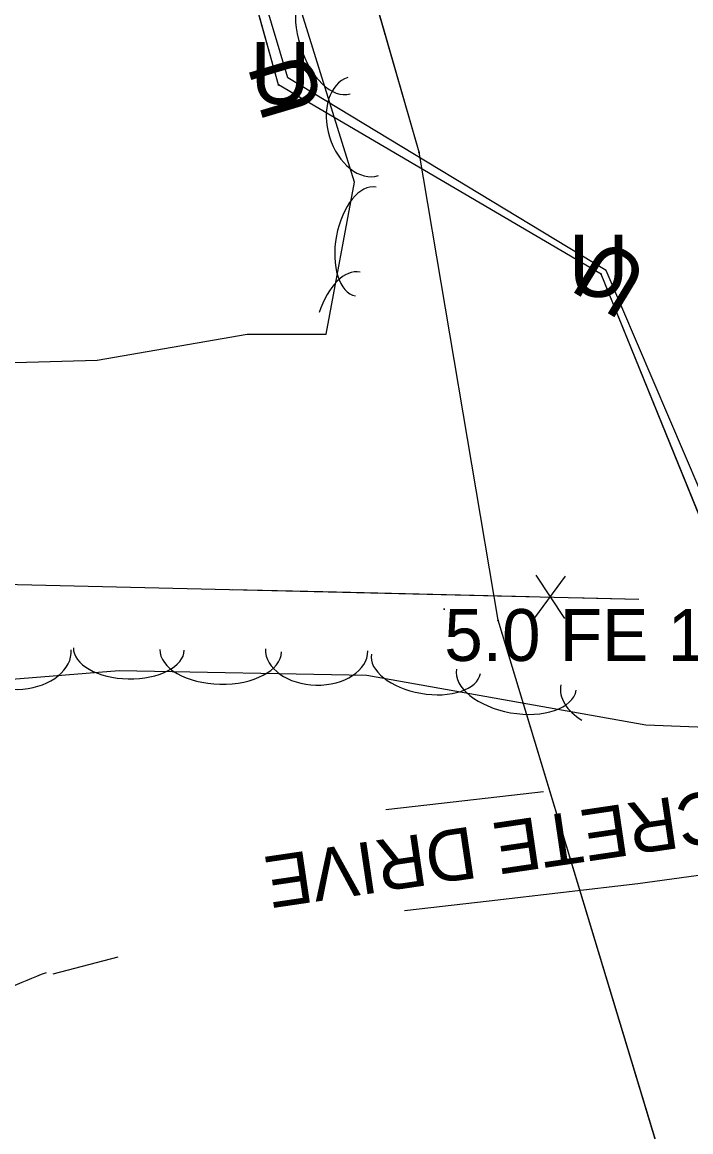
# Model space of a CAD drawing. Extents: x 954793 to 988390, y 1867850 to 1924428.
# Drawn here: x 960799 to 960863.5, y 1908205.7 to 1908312.7 of the extents above; entities that cross this region are included whole.
import ezdxf

# ---------------------------------------------------------------- set-up
doc = ezdxf.new("R2010")
doc.units = 0
for name, color, linetype in [('Default', 7, 'Continuous'), ('S_DRIVEWAY', 7, 'Continuous'), ('S_DRIVEWAY_ANNOT', 7, 'Continuous'), ('S_FENCE', 7, 'Continuous'), ('S_FIBER_OPTIC_CABLE', 7, 'Continuous'), ('S_MSC_PT_SYM', 7, 'Continuous'), ('S_SURVEY_TEXT_ANNOT', 7, 'Continuous'), ('S_TREE', 7, 'Continuous'), ('S_UNDERGROUND_CABLE', 7, 'Continuous'), ('S_UTL_PT_SYM', 7, 'Continuous'), ('S_WATER_UTILITIES', 7, 'Continuous')]:
    doc.layers.add(name, color=color, linetype=linetype)

msp = doc.modelspace()

# ---------------------------------------------------------------- linework, layer by layer
at = {"layer": 'S_DRIVEWAY'}
for points in [[(960849.31, 1908238.5), (960839.48, 1908237.37), (960834.09, 1908236.76)], [(960835.9, 1908227.05), (960844.09, 1908228), (960858.41, 1908229.67), (960870.84, 1908231.37), (960883.26, 1908233.06), (960886.86, 1908232.86), (960891.51, 1908232.83), (960897.8, 1908231.49)], [(960801.99, 1908220.94), (960808.27, 1908222.59)]]:
    msp.add_lwpolyline(points, dxfattribs=at)
msp.add_ellipse((960823.06, 1908163.47), major_axis=(-13.39, 60.08), ratio=0.997745, start_param=0.142149, end_param=0.27303, dxfattribs=at)
at = {"layer": 'S_FENCE'}
for p, q in [((960848.57, 1908259.38), (960851.33, 1908255.21)), ((960848.47, 1908255.28), (960851.43, 1908259.31))]:
    msp.add_line(p, q, dxfattribs=at)
for points in [[(960696.36, 1908260.91), (960858.53, 1908257.09)], [(960819.27, 1908258.02), (960828.01, 1908257.81)], [(960828.01, 1908257.81), (960847.95, 1908257.34)], [(960851.94, 1908257.25), (960858.53, 1908257.09)]]:
    msp.add_lwpolyline(points, dxfattribs=at)
at = {"layer": 'S_FIBER_OPTIC_CABLE'}
for p, q in [((960823.74, 1908306.68), (960802.22, 1908384.11)), ((960854.87, 1908288.42), (960823.74, 1908306.68)), ((960869.82, 1908251.7), (960854.87, 1908288.42))]:
    msp.add_line(p, q, dxfattribs=at)
msp.add_lwpolyline([(961081.83, 1907606.88), (961053.28, 1907681.02), (961044.49, 1907703.08), (961020.93, 1907758.22), (961005.92, 1907782.73), (960987.1, 1907843.87), (960969.61, 1907900.06), (960943.98, 1907978.41), (960937.29, 1908004.83), (960935.36, 1908054.81), (960930.43, 1908064.73), (960909.05, 1908124.58), (960891.98, 1908180.4), (960869.82, 1908251.7), (960854.87, 1908288.42), (960823.74, 1908306.68), (960802.22, 1908384.11)], dxfattribs=at)
msp.add_lwpolyline([(961081.83, 1907606.88), (961053.28, 1907681.02), (961044.49, 1907703.08), (961020.93, 1907758.22), (961005.92, 1907782.73), (960987.1, 1907843.87), (960969.61, 1907900.06), (960943.98, 1907978.41), (960937.29, 1908004.83), (960935.36, 1908054.81), (960930.43, 1908064.73), (960909.05, 1908124.58), (960891.98, 1908180.4), (960869.82, 1908251.7), (960854.87, 1908288.42), (960823.74, 1908306.68), (960802.22, 1908384.11)], dxfattribs=at)
at = {"layer": 'S_MSC_PT_SYM'}
msp.add_lwpolyline([(960839.74, 1908256.12), (960839.74, 1908256.17), (960839.74, 1908256.12), (960839.69, 1908256.12), (960839.74, 1908256.12), (960839.74, 1908256.07), (960839.74, 1908256.12), (960839.79, 1908256.12)], close=True, dxfattribs=at)
msp.add_lwpolyline([(960839.74, 1908256.12), (960839.74, 1908256.17), (960839.74, 1908256.12), (960839.69, 1908256.12), (960839.74, 1908256.12), (960839.74, 1908256.07), (960839.74, 1908256.12), (960839.79, 1908256.12)], close=True, dxfattribs=at)
msp.add_lwpolyline([(960839.74, 1908256.12), (960839.74, 1908256.17), (960839.74, 1908256.12), (960839.69, 1908256.12), (960839.74, 1908256.12), (960839.74, 1908256.07), (960839.74, 1908256.12), (960839.79, 1908256.12)], dxfattribs=at)
at = {"layer": 'S_TREE'}
for points in [[(960838.71, 1908433.29), (960882.22, 1908277.62), (960885.51, 1908258.41), (960883.18, 1908249.31), (960875.81, 1908244.29), (960859.21, 1908244.94), (960832.28, 1908249.71), (960808.35, 1908250.18), (960791.6, 1908248.82), (960787.28, 1908243.35), (960784.76, 1908240.67), (960769.45, 1908241.09), (960767.4, 1908246.66), (960765.37, 1908249.96), (960758.28, 1908252.45), (960754.58, 1908250.99), (960749.55, 1908245.77), (960746.48, 1908238.65), (960738.27, 1908237.81), (960721.64, 1908238.59), (960709.83, 1908240.37), (960698.17, 1908241.29), (960690.71, 1908240.89)], [(960674.69, 1908305.71), (960688.87, 1908309.38), (960698.79, 1908308.61), (960701.79, 1908305), (960697.98, 1908299.81), (960691.79, 1908293.85), (960680.92, 1908287.52), (960682.58, 1908278.83), (960694.47, 1908278.07), (960711.02, 1908281.74), (960728.92, 1908279.69), (960748.3, 1908282.25), (960761.15, 1908281.76), (960780.05, 1908279.76), (960781.24, 1908279.42), (960806.25, 1908280.12), (960820.71, 1908282.65), (960828.33, 1908282.63), (960831.08, 1908297.28), (960824.97, 1908316.96)]]:
    msp.add_lwpolyline(points, dxfattribs=at)
for centre, major_axis, ratio, end_param in [((960828.91, 1908311.42), (1.74, -5.6), 0.55008, 6.283185), ((960831.91, 1908302.66), (1.47, -4.73), 0.685311, 6.283185), ((960832.17, 1908291.57), (-0.99, -5.25), 0.540699, 6.283185), ((960830.53, 1908282.85), (-1.08, -5.77), 0.55008, 4.486921), ((960798.79, 1908251.79), (4.94, 0.4), 0.685311, 6.283185), ((960809.3, 1908252.28), (5.35, -0.11), 0.540699, 6.283185), ((960818.16, 1908252.11), (5.87, -0.12), 0.55008, 6.283185), ((960827.43, 1908252.18), (4.95, -0.1), 0.685311, 6.283185), ((960837.97, 1908250.85), (5.26, -0.93), 0.540699, 6.283185), ((960846.7, 1908249.31), (5.78, -1.02), 0.55008, 6.283185), ((960855.86, 1908247.95), (4.88, -0.86), 0.685311, 4.218655)]:
    msp.add_ellipse(centre, major_axis=major_axis, ratio=ratio, start_param=3.141593, end_param=end_param, dxfattribs=at)
at = {"layer": 'S_UNDERGROUND_CABLE'}
for p, q in [((960824.66, 1908307.36), (960801.48, 1908384.93)), ((960855.38, 1908288.78), (960824.66, 1908307.36)), ((960870.95, 1908252.27), (960855.38, 1908288.78))]:
    msp.add_line(p, q, dxfattribs=at)
msp.add_lwpolyline([(960924.47, 1908058.47), (960931.11, 1908064.94), (960909.84, 1908124.82), (960893, 1908180.71), (960870.95, 1908252.27), (960855.38, 1908288.78), (960824.66, 1908307.36), (960801.48, 1908384.93), (960790.3, 1908429.37), (960771.93, 1908510.1), (960754.11, 1908582.75), (960734.09, 1908667.42), (960716.61, 1908744.97), (960698.42, 1908828.21), (960681.52, 1908913.94), (960663.18, 1908993.44), (960645.91, 1909068.19), (960624.8, 1909158.96), (960612.33, 1909198.29), (960609.74, 1909220.21), (960585.48, 1909279.43), (960521.44, 1909367.02), (960488.5, 1909420.49)], dxfattribs=at)
msp.add_lwpolyline([(960924.47, 1908058.47), (960931.11, 1908064.94), (960909.84, 1908124.82), (960893, 1908180.71), (960870.95, 1908252.27), (960855.38, 1908288.78), (960824.66, 1908307.36), (960801.48, 1908384.93), (960790.3, 1908429.37), (960771.93, 1908510.1), (960754.11, 1908582.75), (960734.09, 1908667.42), (960716.61, 1908744.97), (960698.42, 1908828.21), (960681.52, 1908913.94), (960663.18, 1908993.44), (960645.91, 1909068.19), (960624.8, 1909158.96), (960612.33, 1909198.29), (960609.74, 1909220.21), (960585.48, 1909279.43), (960521.44, 1909367.02), (960488.5, 1909420.49)], dxfattribs=at)
at = {"layer": 'S_UTL_PT_SYM'}
for points in [[(960823.74, 1908306.68), (960823.69, 1908306.67), (960823.74, 1908306.68), (960823.76, 1908306.63), (960823.74, 1908306.68), (960823.79, 1908306.69), (960823.74, 1908306.68), (960823.73, 1908306.73)], [(960823.74, 1908306.68), (960823.69, 1908306.67), (960823.74, 1908306.68), (960823.76, 1908306.63), (960823.74, 1908306.68), (960823.79, 1908306.69), (960823.74, 1908306.68), (960823.73, 1908306.73)], [(960837.31, 1908300.18), (960837.26, 1908300.17), (960837.31, 1908300.18), (960837.32, 1908300.13), (960837.31, 1908300.18), (960837.36, 1908300.19), (960837.31, 1908300.18), (960837.3, 1908300.23)], [(960837.31, 1908300.18), (960837.26, 1908300.17), (960837.31, 1908300.18), (960837.32, 1908300.13), (960837.31, 1908300.18), (960837.36, 1908300.19), (960837.31, 1908300.18), (960837.3, 1908300.23)], [(960854.87, 1908288.42), (960854.85, 1908288.38), (960854.87, 1908288.42), (960854.92, 1908288.4), (960854.87, 1908288.42), (960854.9, 1908288.47), (960854.87, 1908288.42), (960854.83, 1908288.45)], [(960854.87, 1908288.42), (960854.85, 1908288.38), (960854.87, 1908288.42), (960854.92, 1908288.4), (960854.87, 1908288.42), (960854.9, 1908288.47), (960854.87, 1908288.42), (960854.83, 1908288.45)], [(960844.94, 1908255.04), (960844.89, 1908255.03), (960844.94, 1908255.04), (960844.95, 1908254.99), (960844.94, 1908255.04), (960844.99, 1908255.05), (960844.94, 1908255.04), (960844.93, 1908255.09)], [(960844.94, 1908255.04), (960844.89, 1908255.03), (960844.94, 1908255.04), (960844.95, 1908254.99), (960844.94, 1908255.04), (960844.99, 1908255.05), (960844.94, 1908255.04), (960844.93, 1908255.09)]]:
    msp.add_lwpolyline(points, close=True, dxfattribs=at)
for points in [[(960823.74, 1908306.68), (960823.74, 1908306.73), (960823.74, 1908306.68), (960823.69, 1908306.68), (960823.74, 1908306.68), (960823.74, 1908306.63), (960823.74, 1908306.68), (960823.79, 1908306.68)], [(960837.31, 1908300.18), (960837.31, 1908300.23), (960837.31, 1908300.18), (960837.26, 1908300.18), (960837.31, 1908300.18), (960837.31, 1908300.13), (960837.31, 1908300.18), (960837.36, 1908300.18)], [(960854.87, 1908288.42), (960854.87, 1908288.47), (960854.87, 1908288.42), (960854.82, 1908288.42), (960854.87, 1908288.42), (960854.87, 1908288.37), (960854.87, 1908288.42), (960854.92, 1908288.42)], [(960844.94, 1908255.04), (960844.94, 1908255.09), (960844.94, 1908255.04), (960844.89, 1908255.04), (960844.94, 1908255.04), (960844.94, 1908254.99), (960844.94, 1908255.04), (960844.99, 1908255.04)]]:
    msp.add_lwpolyline(points, dxfattribs=at)
at = {"layer": 'S_WATER_UTILITIES'}
for p, q in [((960837.31, 1908300.18), (960815.42, 1908376.37)), ((960844.94, 1908255.04), (960837.31, 1908300.18)), ((960869.95, 1908172.56), (960844.94, 1908255.04))]:
    msp.add_line(p, q, dxfattribs=at)
msp.add_lwpolyline([(961070.69, 1907621.77), (961035.76, 1907704.59), (961015, 1907750.07), (960988.42, 1907800.32), (960977.57, 1907846.61), (960962.68, 1907899.6), (960937.63, 1907967.76), (960911.02, 1908049.23), (960908.05, 1908056.86), (960889.61, 1908114.75), (960869.95, 1908172.56), (960844.94, 1908255.04), (960837.31, 1908300.18), (960815.42, 1908376.37)], dxfattribs=at)
msp.add_lwpolyline([(961070.69, 1907621.77), (961035.76, 1907704.59), (961015, 1907750.07), (960988.42, 1907800.32), (960977.57, 1907846.61), (960962.68, 1907899.6), (960937.63, 1907967.76), (960911.02, 1908049.23), (960908.05, 1908056.86), (960889.61, 1908114.75), (960869.95, 1908172.56), (960844.94, 1908255.04), (960837.31, 1908300.18), (960815.42, 1908376.37)], dxfattribs=at)

# ---------------------------------------------------------------- texts
at = {"layer": 'Default'}
for rotation, p in [(360, (960821.03, 1908304.82)), (106.6349, (960828.13, 1908304.62)), (360, (960851.75, 1908286.23)), (148.8253, (960859.8, 1908289.08))]:
    msp.add_text('U', height=6, rotation=rotation, dxfattribs=at).set_placement(p)
at = {"layer": 'S_DRIVEWAY_ANNOT'}
msp.add_text('CONCRETE DRIVE', height=5.0004, rotation=188.4013, dxfattribs=at).set_placement((960881.34, 1908240.93))
at = {"layer": 'S_SURVEY_TEXT_ANNOT'}
msp.add_text('5.0 FE 1BARB WD/MET POST CN:GOO', height=5, dxfattribs=at).set_placement((960839.74, 1908251.12))

doc.saveas('drawing.dxf')
